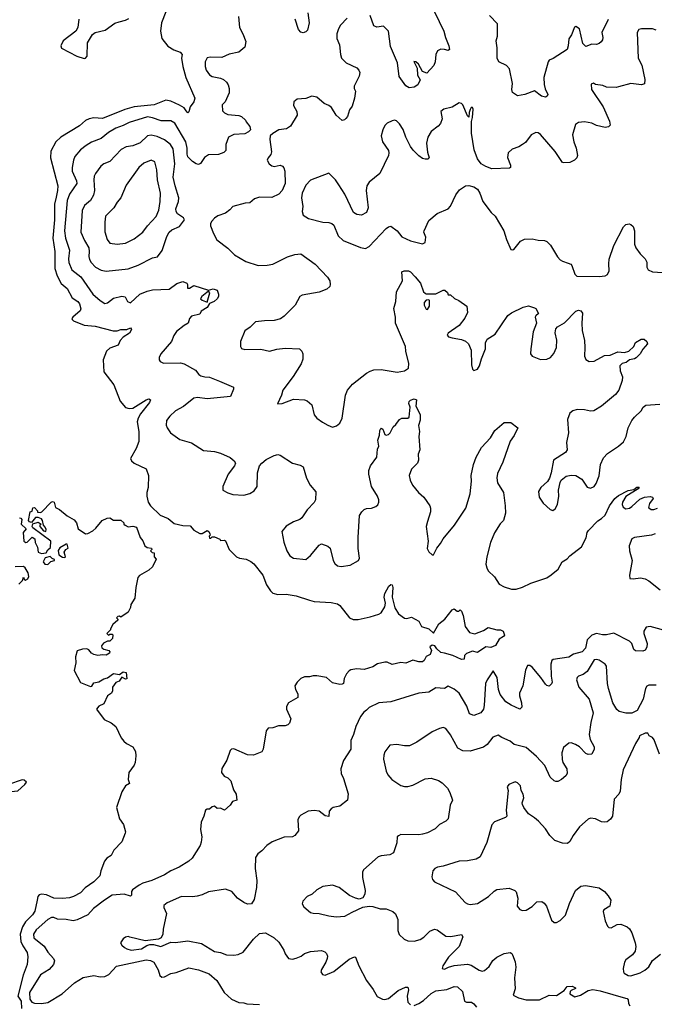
# Model space of a CAD drawing. Extents: x 2133461 to 2293071, y 753526 to 916327.
# Tile 348 of 459: x 2233754 to 2238969, y 820609 to 828700. Entities that reach past the tile are written whole.
import ezdxf

# ---------------------------------------------------------------- set-up
doc = ezdxf.new("R2010")
doc.units = 0

msp = doc.modelspace()

# ---------------------------------------------------------------- linework, layer by layer
at = {"layer": '0CON10XD'}
for points in [[(2234956.2, 828765), (2234920, 828675), (2234912.3, 828605), (2234923.3, 828545), (2234972.5, 828482.5), (2235021.9, 828451.9), (2235073.2, 828433.2), (2235088.8, 828415), (2235084.3, 828385), (2235094.4, 828315), (2235118.9, 828225), (2235194.5, 828054.5), (2235186.1, 828025), (2235155.4, 827985), (2235145, 827942.5), (2235135, 827934.4), (2235121.7, 827951.7), (2235105, 827976.4), (2235068.7, 827998.7), (2234995, 828031.1), (2234955, 828039.6), (2234859.8, 828000.2), (2234696.1, 827983.9), (2234617.3, 827962.7), (2234435, 827888.2), (2234365, 827893.5), (2234325, 827886), (2234295, 827872.1), (2234245, 827827.3), (2234091.8, 827735), (2234052.5, 827695), (2234009.1, 827620.9), (2234008.5, 827565), (2234067.1, 827335), (2234066.1, 827296.1), (2234052.9, 827242.9), (2234040, 827185), (2234041.3, 827055), (2234028.1, 826905), (2234043.1, 826795), (2234044.2, 826655), (2234061.3, 826595), (2234095, 826532.5), (2234145, 826490), (2234184.8, 826414.8), (2234231.1, 826385), (2234246.5, 826365), (2234255.6, 826325), (2234252.7, 826307.3), (2234190, 826255), (2234183.8, 826245), (2234186, 826235), (2234196.2, 826225), (2234285, 826190), (2234375, 826181.1), (2234523.4, 826143.4), (2234555.5, 826144.5), (2234585, 826154), (2234636, 826154), (2234665, 826167.5), (2234672.5, 826155), (2234655.6, 826124.4), (2234605, 826090.8), (2234579.2, 826065), (2234564, 826026), (2234495, 826001.4), (2234466.9, 825975), (2234440, 825905), (2234445.6, 825805.6), (2234528.7, 825698.7), (2234581, 825565), (2234625, 825513.2), (2234655, 825505.9), (2234685, 825507.7), (2234795, 825576.9), (2234815, 825584.5), (2234829.4, 825575), (2234821.8, 825555), (2234747.6, 825462.4), (2234726.6, 825425), (2234719.1, 825395), (2234732.5, 825315), (2234732.1, 825235), (2234712.7, 825177.3), (2234665.8, 825095), (2234674.2, 825074.2), (2234695.9, 825055.9), (2234795, 825010), (2234813.6, 824953.6), (2234809.2, 824855), (2234798, 824815), (2234798, 824785), (2234810.5, 824735), (2234828.9, 824705), (2234909.2, 824629.2), (2234975, 824601.4), (2235025, 824560.9), (2235095, 824542.9), (2235155, 824540), (2235185.8, 824505.8), (2235235, 824477.5), (2235255, 824477.5), (2235295, 824502.5), (2235307.5, 824495), (2235317.5, 824475), (2235320, 824465), (2235310, 824455), (2235315, 824440), (2235325, 824440), (2235335, 824450), (2235355, 824450), (2235400, 824430), (2235405, 824420), (2235435, 824422.5), (2235445, 824416.7), (2235476.7, 824345), (2235535, 824286.7), (2235560, 824275), (2235615, 824267.1), (2235655, 824248.6), (2235677.8, 824227.8), (2235752.5, 824135), (2235781.4, 824055), (2235815.5, 824005.5), (2235835, 823987.5), (2235875, 823975.6), (2235945, 823977.9), (2236026.3, 823966.3), (2236135, 823930.8), (2236175, 823918.8), (2236315, 823912), (2236365, 823900), (2236386, 823885), (2236465.5, 823785.5), (2236495, 823771.4), (2236535, 823770.6), (2236635, 823792.5), (2236705, 823813.8), (2236725, 823826.7), (2236755.8, 823875), (2236760, 823905), (2236750.6, 823955), (2236755, 823983.3), (2236788, 824045), (2236805, 824058.8), (2236815, 824056.7), (2236819.4, 824035), (2236815.7, 823954.3), (2236836.5, 823866.5), (2236867.6, 823817.6), (2236915, 823782.5), (2236935, 823780), (2236975, 823788.8), (2237035, 823756.2), (2237055, 823713.3), (2237115, 823694), (2237155, 823657.5), (2237198.8, 823735), (2237247, 823773), (2237309.3, 823850.7), (2237325, 823857.5), (2237348.3, 823838.3), (2237361.7, 823838.3), (2237375, 823850), (2237385, 823840), (2237398.6, 823805), (2237415, 823712.5), (2237450, 823665), (2237495, 823654), (2237565, 823680), (2237605, 823706), (2237675, 823686.2), (2237705, 823686.7), (2237726.4, 823676.4), (2237737.5, 823642.5), (2237730, 823630), (2237695, 823610), (2237665, 823556.7), (2237625, 823540.6), (2237585, 823546.2), (2237515, 823498.8), (2237475, 823510), (2237425, 823492.5), (2237408.8, 823475), (2237407.5, 823445), (2237385, 823441.2), (2237314.4, 823474.4), (2237245.6, 823495.6), (2237215, 823498.8), (2237181.2, 823531.2), (2237165.5, 823555.5), (2237145, 823560), (2237124.2, 823545), (2237136.9, 823515), (2237127.4, 823482.6), (2237094.1, 823465.9), (2237078.6, 823435), (2237065, 823422.9), (2237035, 823423.3), (2236985, 823437.8), (2236926.6, 823413.4), (2236885, 823418.2), (2236815, 823400.5), (2236775, 823420), (2236755, 823420), (2236695, 823405.6), (2236655, 823382), (2236585, 823361.2), (2236525, 823364.2), (2236475, 823357.5), (2236460.4, 823349.6), (2236440.6, 823325), (2236420, 823285), (2236416, 823245), (2236405, 823239.2), (2236385, 823238), (2236325, 823251.2), (2236275, 823293.8), (2236195, 823309.2), (2236165, 823308.8), (2236135, 823298.8), (2236095, 823300), (2236065, 823285.8), (2236034.2, 823255), (2236016, 823225), (2236020.8, 823195), (2236040, 823160), (2236038.8, 823131.2), (2235964.2, 823085), (2235945.7, 823055), (2235947.5, 823035), (2235982, 822955), (2235970.7, 822919.3), (2235957.5, 822905), (2235935, 822896), (2235882.3, 822897.7), (2235835, 822881.2), (2235795, 822878.8), (2235780, 822855), (2235754, 822705), (2235745, 822682.5), (2235675, 822656.2), (2235625, 822658.8), (2235515, 822708), (2235494.1, 822705.9), (2235483.3, 822695), (2235456, 822615), (2235414.2, 822545.8), (2235413.8, 822515), (2235434.1, 822484.1), (2235465, 822471.2), (2235488.8, 822445), (2235511.2, 822371.2), (2235532.5, 822335), (2235540, 822285), (2235503.6, 822276.4), (2235482.5, 822245), (2235437, 822203), (2235405, 822220), (2235378.3, 822218.3), (2235355, 822236.7), (2235335, 822232.5), (2235315, 822212.5), (2235295, 822212.5), (2235282.5, 822205), (2235268.8, 822155), (2235246.2, 822105), (2235239.2, 822045), (2235250, 821985), (2235245, 821940), (2235236.7, 821915), (2235170.3, 821809.7), (2235143.8, 821785), (2235063.8, 821735), (2234995, 821705.7), (2234945, 821672.2), (2234840, 821625), (2234765, 821605.3), (2234735, 821586.9)], [(2234240, 828705), (2234232.2, 828635), (2234215, 828604.4), (2234111.1, 828525), (2234093.1, 828485), (2234099.2, 828465), (2234225, 828400.6), (2234285, 828381.9), (2234296.5, 828383.5), (2234308.8, 828401.2), (2234310.5, 828509.5), (2234351.7, 828578.3), (2234375, 828593.8), (2234455.9, 828614.1), (2234535, 828670.9), (2234571.7, 828681.7), (2234625, 828695.5), (2234650.5, 828709.5)], [(2235551.2, 828725), (2235559.4, 828635), (2235589.2, 828585), (2235611.7, 828521.7), (2235605.7, 828475), (2235555, 828432.5), (2235475, 828417.8), (2235415, 828388.5), (2235318.3, 828391.7), (2235295, 828385.6), (2235278.9, 828355), (2235279.1, 828315), (2235287.5, 828285), (2235315, 828245.8), (2235335, 828233.1), (2235405, 828218.9), (2235428.3, 828208.3), (2235455, 828187.5), (2235468.6, 828165), (2235475.7, 828135), (2235475, 828100), (2235444.1, 828025.9), (2235418.3, 828001.7), (2235421.7, 827951.7), (2235437.5, 827935), (2235465, 827921.2), (2235555, 827913.3), (2235577.5, 827905), (2235610, 827875), (2235615, 827860), (2235645, 827822.5), (2235650, 827795), (2235635, 827778), (2235605, 827762.9), (2235515, 827756.9), (2235471.2, 827735), (2235447.5, 827675), (2235446.9, 827625), (2235432.6, 827607.4), (2235388.5, 827591.5), (2235305, 827588.6), (2235273, 827567), (2235241.2, 827518.8), (2235225, 827511.1), (2235205, 827515.6), (2235174, 827535), (2235135, 827573.3), (2235129.6, 827595), (2235131.3, 827645), (2235120.7, 827695), (2235028.7, 827848.7), (2234995, 827867.9), (2234917.9, 827867.9), (2234845, 827893.6), (2234805, 827900.8), (2234655, 827855.3), (2234605, 827829.3), (2234545, 827808.2), (2234485, 827773.8), (2234425, 827724.4), (2234345.5, 827694.5), (2234300.8, 827665), (2234255, 827630), (2234208.6, 827575), (2234195.4, 827544.6), (2234185.4, 827484.6), (2234184.6, 827455), (2234222.3, 827375), (2234222.9, 827355), (2234163.2, 827265), (2234145.3, 827215), (2234121.6, 826965), (2234131.6, 826905), (2234164.1, 826805), (2234155.4, 826735.4), (2234158.5, 826705), (2234183.5, 826643.5), (2234258, 826588), (2234355, 826443.8), (2234415, 826393.2), (2234455, 826369.1), (2234475, 826374.5), (2234525, 826412.5), (2234595, 826427.5), (2234622, 826422), (2234640.8, 826385), (2234665, 826374.2), (2234742.5, 826445), (2234801.9, 826468.1), (2234845, 826480.9), (2234982.5, 826485), (2235045, 826531.4), (2235095, 826548.8), (2235126.7, 826535), (2235133.3, 826525), (2235133.6, 826493.6), (2235150, 826495), (2235185, 826516.7), (2235305, 826477.5), (2235345, 826488.8), (2235376.4, 826476.4), (2235387.5, 826445), (2235387.5, 826425), (2235377.5, 826405), (2235352.5, 826385), (2235313.3, 826366.7), (2235295.5, 826334.5), (2235246.7, 826305), (2235235, 826278.8), (2235165, 826264.4), (2235148.9, 826245), (2235140, 826205), (2235105, 826188), (2235042.5, 826137.5), (2235021.9, 826105), (2235002, 826055), (2234913.8, 825955), (2234900, 825925), (2234900, 825905), (2234910, 825890), (2234935, 825876.7), (2235075, 825881.2), (2235105, 825873.3), (2235199.1, 825819.1), (2235226, 825785), (2235243.3, 825773.3), (2235275, 825764.5), (2235315, 825762.9), (2235395, 825730), (2235510, 825680), (2235511.2, 825665), (2235485.8, 825604.2), (2235295, 825585.4), (2235214.5, 825595.5), (2235185, 825590), (2235099.7, 825520.3), (2235035, 825486.9), (2234987, 825443), (2234961.4, 825405), (2234957.5, 825367.5), (2234966, 825345), (2234994, 825305), (2235070.7, 825250.7), (2235165, 825221.4), (2235265, 825159.2), (2235355, 825152.5), (2235405, 825138.8), (2235485, 825101.2), (2235516.7, 825075), (2235526.7, 825055), (2235520, 825035), (2235467.5, 824965), (2235424, 824865), (2235423.9, 824833.9), (2235465, 824812), (2235505, 824798.1), (2235595, 824793.3), (2235645, 824807.1), (2235682, 824828), (2235705.6, 824865), (2235707.8, 824975), (2235725, 825033.3), (2235743, 825057), (2235780, 825085), (2235845, 825118.8), (2235875, 825125.8), (2235895, 825120.8), (2235995.5, 825055.5), (2236059.2, 825039.2), (2236084.4, 825025), (2236111.7, 824931.7), (2236141.4, 824875), (2236188.8, 824818.8), (2236185.5, 824755), (2236175, 824733.1), (2236116.6, 824673.4), (2236073.6, 824606.4), (2236056.3, 824593.7), (2236005.4, 824574.6), (2235945, 824536.9), (2235907.5, 824495), (2235925, 824407.5), (2235949.2, 824335), (2235974.1, 824294.1), (2236005, 824276), (2236105, 824263.8), (2236145, 824296), (2236215, 824381.2), (2236235, 824393.3), (2236285, 824373.3), (2236305.8, 824355.8), (2236331.4, 824255), (2236345, 824230), (2236365, 824212.5), (2236395, 824205.8), (2236471.2, 824218.8), (2236537.5, 824255), (2236545.8, 824275), (2236535.6, 824355), (2236535.6, 824445), (2236546.7, 824625), (2236564.6, 824655.4), (2236585, 824675.8), (2236605, 824684.2), (2236645, 824685.8), (2236679.7, 824700.3), (2236696.9, 824713.1), (2236704.3, 824735.7), (2236705.6, 824755), (2236695.6, 824785), (2236644.5, 824865), (2236621.9, 824965), (2236624.4, 824995.6), (2236638, 825035), (2236688, 825105), (2236695, 825170), (2236706.7, 825195), (2236698, 825245), (2236710, 825285), (2236712.5, 825325), (2236720.7, 825339.3), (2236725, 825342.5), (2236737.5, 825335), (2236755, 825292.5), (2236767, 825287), (2236785, 825290), (2236798.8, 825305), (2236824.2, 825355), (2236845, 825372.9), (2236875, 825415.7), (2236895, 825426.7), (2236944.1, 825425.9), (2236953.8, 825435), (2236964, 825515), (2236952, 825545), (2236955, 825562.5), (2236965, 825573.3), (2236995, 825583.3), (2237016.1, 825576.1), (2237010, 825525), (2237044, 825455), (2237045, 825410), (2237031.4, 825365), (2237039.5, 825315), (2237033.1, 825275), (2237042, 825165), (2237029.3, 825130.7), (2237030.5, 825079.5), (2237024, 825055), (2236974.6, 825005.4), (2236953.5, 824955), (2236961.9, 824915), (2236980.8, 824875), (2237030, 824815), (2237075.8, 824775), (2237124.4, 824705), (2237131.1, 824685), (2237129.1, 824655), (2237104.7, 824575.3), (2237094.6, 824535), (2237111.9, 824415), (2237103.9, 824353.9), (2237116.1, 824326.1), (2237145, 824302.5), (2237155, 824302.5), (2237182.4, 824357.6), (2237212.5, 824395), (2237234.3, 824435), (2237326.2, 824545), (2237421.5, 824685), (2237456.7, 824805), (2237467.3, 824907.3), (2237464.2, 824955), (2237482.9, 825045), (2237504.2, 825105), (2237548.8, 825185), (2237622.5, 825265), (2237657.5, 825325), (2237735, 825390), (2237789.2, 825389.2), (2237847.5, 825345), (2237818.3, 825281.7), (2237784.3, 825235.7), (2237724.2, 825065), (2237680.3, 824969.7), (2237674.3, 824935), (2237680.6, 824895), (2237729.5, 824815), (2237744.5, 824705), (2237746.4, 824645), (2237729.4, 824585), (2237702, 824558), (2237656.5, 824483.5), (2237623.6, 824405), (2237591.5, 824285), (2237584.4, 824225), (2237592.2, 824195), (2237605, 824170), (2237655, 824120.8), (2237695, 824062.5), (2237735, 824038.8), (2237795, 824020), (2237835, 824021.2), (2237885, 824036.7), (2237955, 824070.8), (2238085, 824113.8), (2238120.7, 824139.3)], [(2236445, 828712.1), (2236389.6, 828655), (2236372.7, 828625), (2236361.1, 828585), (2236360.6, 828545), (2236382.9, 828492.9), (2236389.7, 828415), (2236398, 828385), (2236435.7, 828345.7), (2236523.5, 828303.5), (2236541.1, 828285), (2236550, 828265), (2236543.5, 828235), (2236501.4, 828155), (2236502, 828135), (2236513.6, 828113.6), (2236506.7, 828055), (2236485, 827990), (2236465, 827960), (2236446.7, 827905), (2236435, 827887.5), (2236423.6, 827876.4), (2236405, 827872.5), (2236355.9, 827915.9), (2236317.6, 827977.6), (2236295, 827994.3), (2236255, 828010), (2236195, 828064.2), (2236155, 828072.5), (2236105, 828052.9), (2236035, 828047.5), (2236006, 828025), (2236004.2, 827995), (2236031.4, 827945), (2236035.7, 827915), (2235980.6, 827825), (2235947, 827803), (2235885, 827793.8), (2235833.6, 827765), (2235813.1, 827745), (2235810.3, 827715), (2235824.6, 827615), (2235817.8, 827592.2), (2235795.7, 827565), (2235788.6, 827545), (2235804.2, 827515), (2235825, 827498), (2235845, 827493.8), (2235895, 827504), (2235915, 827496.2), (2235923.9, 827483.9), (2235932, 827455), (2235936.9, 827355), (2235912, 827295), (2235883.3, 827265), (2235825, 827238), (2235725, 827242), (2235683.4, 827226.6), (2235645, 827194), (2235608.3, 827191.7), (2235505, 827164.2), (2235482, 827138), (2235445, 827111.4), (2235382.6, 827087.4), (2235355, 827070), (2235333.3, 827045), (2235323.3, 827025), (2235323.3, 827005), (2235347, 826943), (2235375, 826890), (2235465, 826823.8), (2235518.1, 826768.1), (2235612.4, 826712.4), (2235715, 826680.5), (2235788.3, 826681.7), (2235835, 826692), (2235955, 826750), (2236015, 826770.8), (2236065.8, 826775.8), (2236181.2, 826691.2), (2236283.9, 826583.9), (2236303.3, 826555), (2236306.7, 826525), (2236301.7, 826508.3), (2236277.5, 826485), (2236215, 826461.4), (2236075, 826436), (2236057.5, 826425), (2236017, 826353), (2235928.8, 826265), (2235897.6, 826242.4), (2235845, 826227.1), (2235765.6, 826225.6), (2235693.2, 826216.8), (2235647.4, 826172.6), (2235605, 826144), (2235568.8, 826055), (2235570, 826015), (2235578.3, 825998.3), (2235605, 825990), (2235735, 825992), (2235805.9, 825975.9), (2235868.3, 825991.7), (2235935, 826000), (2236054, 825994), (2236073.8, 825975), (2236081.4, 825955), (2236080.3, 825909.7), (2236067.4, 825872.6), (2236002.6, 825767.4), (2235916.7, 825655), (2235906.7, 825615), (2235872.5, 825542.5), (2235910, 825545), (2236005, 825582.9), (2236095, 825575.8), (2236116.8, 825566.8), (2236154.1, 825534.1), (2236175, 825452.5), (2236195, 825426.7), (2236242.7, 825392.7), (2236285, 825366.7), (2236325, 825352.5), (2236358.3, 825361.7), (2236383.8, 825385)], [(2236120.8, 828755), (2236134, 828675), (2236119.2, 828615), (2236105, 828600), (2236085, 828592), (2236065, 828598.8), (2236045, 828620), (2236016.7, 828705)], [(2237163.9, 828763.9), (2237239.2, 828605), (2237251.9, 828555), (2237281.9, 828485), (2237285.8, 828454.2), (2237275, 828446.7), (2237246.2, 828456.2), (2237215, 828457.3), (2237186.5, 828443.5), (2237172.5, 828415), (2237168.6, 828355), (2237157.7, 828322.3), (2237098.8, 828261.2), (2237063.8, 828275), (2237032.5, 828335), (2237010, 828355), (2236992.5, 828357.5), (2237021.7, 828301.7), (2237022.2, 828245), (2237044.2, 828205), (2237025, 828166), (2236995, 828144.3), (2236955, 828141.2), (2236927, 828157), (2236872, 828232), (2236859.5, 828345), (2236800.2, 828480.2), (2236784.5, 828605), (2236745, 828645.6), (2236689.1, 828639.1), (2236665, 828650), (2236634.7, 828734.7)], [(2238589.2, 828700.8), (2238537.5, 828595), (2238545.6, 828555), (2238542.5, 828535), (2238532.7, 828517.3), (2238515, 828503.8), (2238495, 828496.2), (2238455, 828500), (2238405, 828480), (2238382.5, 828505), (2238354, 828624), (2238325, 828643.3), (2238312.3, 828637.7), (2238289.2, 828575), (2238266.8, 828543.2), (2238261.4, 828485), (2238252, 828455), (2238139.2, 828380.8), (2238103.8, 828366.2), (2238095.8, 828355), (2238062.2, 828225), (2238062.9, 828167.1), (2238072.7, 828132.7), (2238094.6, 828085), (2238088.8, 828071.2), (2238075, 828063.8), (2238042.6, 828072.6), (2237985, 828115.5), (2237905, 828086), (2237845, 828073.8), (2237802.7, 828102.7), (2237798, 828125), (2237804.2, 828175), (2237777.8, 828295), (2237753.8, 828323.8), (2237692.5, 828355), (2237676.5, 828385), (2237677.6, 828467.6), (2237670, 828525), (2237679.2, 828565), (2237679.2, 828665), (2237615, 828734.2)], [(2238984.3, 828615), (2238955, 828623.9), (2238864.5, 828625.5), (2238841.8, 828618.2), (2238827.1, 828595), (2238836.9, 828385), (2238867.5, 828325), (2238891.4, 828208.6), (2238887, 828173), (2238865, 828164.2), (2238775, 828174.4), (2238675, 828147.1), (2238655, 828142.5), (2238575, 828146), (2238545, 828160), (2238485, 828167.5), (2238468.3, 828178.3), (2238449.3, 828170.7), (2238453.3, 828125), (2238547.5, 827985), (2238600.8, 827865), (2238606.4, 827833.6), (2238591.7, 827818.3), (2238565, 827814), (2238495, 827830), (2238455, 827849.4), (2238395, 827861.9), (2238345, 827854.4), (2238320.2, 827839.8), (2238295.6, 827755), (2238307.5, 827695), (2238328, 827645), (2238336.7, 827585), (2238332.5, 827565), (2238313.6, 827546.4), (2238275, 827526.7), (2238225, 827522.5), (2238215, 827527.5), (2238155.6, 827615.6), (2238035, 827756.2), (2238015, 827771.2), (2237995, 827773.8), (2237957, 827753), (2237909.7, 827690.3), (2237886.2, 827675), (2237855, 827654.3), (2237800, 827635), (2237768.8, 827605), (2237761.7, 827568.3), (2237787.5, 827505), (2237786.2, 827485), (2237780, 827480), (2237635, 827475.6), (2237583.4, 827493.4), (2237545.6, 827515.6), (2237516.4, 827556.4), (2237489.5, 827629.5), (2237467.4, 827767.4), (2237466, 827864), (2237475.8, 827895), (2237481.2, 827965), (2237475, 827977.5), (2237465, 827977.5), (2237455, 827962.5), (2237446.4, 827936.4), (2237445, 827900), (2237435, 827910), (2237395, 827999.2), (2237385, 828010.8), (2237365, 828017.5), (2237309.1, 827980.9), (2237240, 827965), (2237216.2, 827945), (2237226, 827885), (2237212.7, 827847.3), (2237193.8, 827825), (2237135, 827780.8), (2237108.1, 827735), (2237097.5, 827685), (2237105, 827610), (2237120, 827565), (2237107, 827553), (2237085, 827552.5), (2237065, 827560), (2237035, 827581.2), (2236987.6, 827627.6), (2236965, 827658.8), (2236927.1, 827735), (2236906.3, 827796.3), (2236876, 827845), (2236849.5, 827869.5), (2236835, 827873.8), (2236815, 827870), (2236775, 827850), (2236755, 827831.2), (2236737.1, 827795), (2236725.7, 827745), (2236735, 827696.7), (2236783.8, 827625), (2236788, 827605), (2236784, 827585), (2236714.2, 827435), (2236625.8, 827365), (2236605.6, 827335), (2236600.6, 827295), (2236618, 827155), (2236603.9, 827116.1), (2236564.1, 827094.1), (2236525, 827098.8), (2236496.7, 827115), (2236426.9, 827265), (2236376.4, 827343.6), (2236350.6, 827385), (2236295, 827438.6), (2236145, 827381.5), (2236105, 827340), (2236074.2, 827275), (2236069.5, 827235), (2236080, 827165), (2236075.6, 827125), (2236084.2, 827094.2), (2236126.7, 827065), (2236245, 827037.5), (2236295, 827034.3), (2236320, 827025), (2236335, 827012.5), (2236370, 826925), (2236412.5, 826885), (2236555, 826826.7), (2236595, 826820), (2236625, 826836.7), (2236765, 826983.8), (2236785, 826998.8), (2236805, 827003.3), (2236855.5, 826965.5), (2236895.7, 826915.7), (2236965, 826882.9), (2237065, 826858.8), (2237085, 826870), (2237091.7, 826911.7), (2237075.8, 826955), (2237077.5, 826965), (2237115, 827048.8), (2237185, 827106.2), (2237275, 827146.7), (2237295, 827167.5), (2237338.8, 827261.2), (2237368.3, 827301.7), (2237416.4, 827333.6), (2237445, 827336.7), (2237485, 827327.5), (2237515, 827307.5), (2237535.8, 827275), (2237558.6, 827205), (2237628, 827115), (2237662.5, 827085), (2237733.8, 826965), (2237754.2, 826894.2), (2237790.7, 826810.7), (2237805, 826807.5), (2237815, 826812.5), (2237870.3, 826879.7), (2237903.2, 826896.8), (2237965, 826898.9), (2238015, 826887.8), (2238065.5, 826885.5), (2238085, 826877.5), (2238115, 826846), (2238172.6, 826752.6), (2238195, 826727.1), (2238215, 826714.4), (2238260.3, 826700.3), (2238281.9, 826691.9), (2238290.9, 826680.9), (2238315, 826607.5), (2238332, 826592), (2238515, 826590.6), (2238564.3, 826595.7), (2238583.3, 826605), (2238598, 826635), (2238594.2, 826695), (2238598.3, 826731.7), (2238636, 826845), (2238715, 826997.5), (2238735, 827017.5), (2238761.7, 827021.7), (2238777, 827017), (2238795, 827000), (2238807.5, 826965), (2238806.4, 826856.4), (2238816.1, 826826.1), (2238853.3, 826775), (2238892.5, 826735), (2238906.4, 826706.4), (2238906.7, 826665), (2238917.5, 826645), (2238955, 826628.8), (2239035, 826621.2)], [(2234465, 826634.4), (2234645, 826651.4), (2234728.2, 826681.8), (2234845, 826742.9), (2234887.9, 826752.1), (2234925, 826802.5), (2234962.8, 826917.2), (2234982.1, 826955), (2235005, 826972.7), (2235068.7, 827001.3), (2235110, 827055), (2235101.7, 827071.7), (2235050, 827105), (2235039.4, 827125), (2235038.1, 827145), (2235059.6, 827205), (2235062.5, 827235), (2235030.7, 827335), (2235016.8, 827405), (2235030.3, 827515), (2235015, 827640), (2234992.5, 827675), (2234945, 827711.8), (2234885, 827739.2), (2234835, 827751.1), (2234805, 827744.4), (2234745, 827689.1), (2234685, 827664.5), (2234630, 827655), (2234587.4, 827632.6), (2234496, 827535), (2234445, 827514.3), (2234420, 827495), (2234376.7, 827435), (2234367.2, 827412.8), (2234362.7, 827385), (2234369.7, 827295), (2234361.5, 827258.5), (2234337.3, 827215), (2234287.8, 827172.2), (2234268.8, 827131.2), (2234256.8, 826955), (2234286.3, 826886.3), (2234321.3, 826825), (2234326.6, 826795), (2234321.8, 826755), (2234328, 826728), (2234340.5, 826705), (2234376.2, 826666.2), (2234425, 826640.6), (2234465, 826634.4)], [(2234555.6, 826855.6), (2234625, 826863.6), (2234695, 826899.4), (2234765.4, 826954.6), (2234803.8, 827006.2), (2234875, 827084), (2234898.9, 827135), (2234910, 827205), (2234910.8, 827275), (2234886.8, 827383.2), (2234881.4, 827465), (2234865, 827533.3), (2234835, 827545.7), (2234775, 827520.6), (2234732.9, 827485), (2234630.4, 827339.6), (2234584.4, 827235), (2234555, 827200.8), (2234527.1, 827155), (2234460.6, 827085), (2234453.3, 827035), (2234454.2, 826955.8), (2234471.9, 826895), (2234495, 826862.5), (2234555.6, 826855.6)], [(2236383.8, 825385), (2236402.9, 825425), (2236430.8, 825615), (2236447.5, 825655), (2236490, 825705), (2236605, 825794.3), (2236635, 825812.5), (2236665, 825821.4), (2236725, 825824.2), (2236855, 825804.2), (2236915, 825813.1), (2236948, 825835), (2236952.9, 825875), (2236926.9, 825975), (2236924.3, 826014.3), (2236843.3, 826205), (2236843.6, 826256.4), (2236827.3, 826327.3), (2236844.3, 826385), (2236851.4, 826465), (2236900.6, 826555), (2236895, 826627.5), (2236913.9, 826636.1), (2236950, 826635), (2236965, 826627.5), (2237005, 826586.2), (2237048.8, 826535), (2237073.3, 826465), (2237085, 826452.5), (2237095, 826447.5), (2237175, 826447.5), (2237233, 826477), (2237247, 826477), (2237268.3, 826458.3), (2237275, 826440), (2237295, 826440), (2237327.5, 826407.5), (2237362.3, 826392.3), (2237428, 826345), (2237434, 826295), (2237413.2, 826246.8), (2237365, 826188), (2237273.8, 826125), (2237266.4, 826106.4), (2237277.5, 826095), (2237307.5, 826085), (2237385, 826071.8), (2237417.4, 826057.4), (2237442.9, 826035), (2237462.9, 825985), (2237467.1, 825865), (2237475, 825827.5), (2237485, 825816.7), (2237515, 825827.5), (2237533.8, 825855), (2237547.8, 825912.2), (2237581.1, 825995), (2237581.1, 826045), (2237595, 826074), (2237662.5, 826115), (2237765, 826270), (2237795, 826291.4), (2237891.1, 826338.9), (2237935, 826348.8), (2237985, 826333.3), (2237996.1, 826326.1), (2238017.5, 826285), (2237994.2, 826265.8), (2237990, 826255), (2238000, 826205), (2237973.8, 826135), (2237954.3, 825995), (2237952.5, 825955), (2237964.3, 825934.3), (2238035, 825907.1), (2238085, 825910), (2238115.8, 825925), (2238143.1, 825956.9), (2238164.4, 826005), (2238167, 826067), (2238153.6, 826126.4), (2238159.3, 826160.7), (2238174.3, 826175.7), (2238232.3, 826207.7), (2238324, 826305), (2238345, 826313.8), (2238365, 826306.7), (2238377.7, 826287.7), (2238372.2, 826205), (2238375.7, 826145), (2238394.3, 826065), (2238399.2, 826005), (2238396.1, 825936.1), (2238406.4, 825906.4), (2238435, 825890), (2238475, 825894), (2238558.8, 825941.2), (2238605, 825944.4), (2238668.7, 825971.3), (2238725, 825964.4), (2238760, 825975), (2238801.2, 826015), (2238815, 826046.2), (2238860, 826075), (2238885.6, 826075.6), (2238908, 826055), (2238913.3, 826035), (2238875, 825993.3), (2238852.5, 825955), (2238818.8, 825921.2), (2238805, 825912.9), (2238765, 825905.7), (2238737.3, 825882.7), (2238705, 825874.2), (2238686, 825855), (2238688, 825815), (2238708, 825765), (2238705.7, 825735), (2238677.5, 825655), (2238649.3, 825620.7), (2238535, 825524), (2238473, 825487), (2238445, 825483.1), (2238395, 825494.4), (2238335, 825496.9), (2238300, 825485), (2238275, 825466.7), (2238255.9, 825414.1), (2238264.3, 825305.7), (2238247.5, 825225), (2238253.9, 825166.1), (2238237.9, 825142.1), (2238139.5, 825080.5), (2238121.2, 824975), (2238107.7, 824932.3), (2238092.5, 824905), (2238037.5, 824855), (2238017, 824823), (2238023.3, 824775), (2238055, 824727.5), (2238113.9, 824673.9), (2238135, 824667.5), (2238155, 824680), (2238174.2, 824715), (2238183.1, 824785), (2238181.4, 824835), (2238194.2, 824895.8), (2238204.3, 824915.7), (2238245, 824948), (2238285, 824957.5), (2238325, 824954), (2238374.4, 824924.4), (2238417.9, 824857.9), (2238445, 824850), (2238475, 824863.3), (2238491.7, 824888.3), (2238515, 824952.5), (2238527.5, 825045), (2238550.3, 825099.7), (2238583.3, 825135), (2238675.8, 825194.2), (2238715, 825230), (2238738.6, 825275), (2238755, 825346.7), (2238785, 825406.2), (2238805, 825434), (2238860, 825485), (2238876.7, 825515), (2238898.8, 825531.2), (2239015, 825540.5)], [(2235295, 826380), (2235317.5, 826455), (2235305, 826470), (2235251.2, 826425), (2235241.2, 826405), (2235254.1, 826394.1), (2235295, 826380)], [(2237105, 826317.5), (2237122.5, 826345), (2237121.7, 826391.7), (2237115, 826397.5), (2237093.9, 826396.1), (2237077.5, 826375), (2237077.5, 826355), (2237095, 826322.5), (2237105, 826317.5)], [(2238120.7, 824139.3), (2238178, 824185), (2238210.8, 824245), (2238251.8, 824268.2), (2238275, 824294.2), (2238371.5, 824368.5), (2238408.7, 824441.3), (2238418, 824485), (2238428.3, 824501.7), (2238505, 824581.2), (2238535, 824600), (2238565, 824629.4), (2238601.5, 824705), (2238643.6, 824765), (2238675, 824790.9), (2238755, 824831.8), (2238799.7, 824840.3), (2238825, 824858.1), (2238845, 824857.5), (2238835, 824844), (2238735, 824782.5), (2238708.6, 824735), (2238705.7, 824715), (2238712.5, 824695), (2238735, 824681.4), (2238765, 824686.9), (2238785, 824699.2), (2238848.9, 824761.1), (2238887.5, 824775), (2238935, 824781.4), (2238953.3, 824775), (2238958.8, 824765), (2238928.8, 824725), (2238922.5, 824692.5), (2238944.2, 824674.2), (2238964.1, 824674.1), (2238995, 824686.2)], [(2233753.6, 824606.4), (2233765, 824602.5), (2233773, 824593), (2233767.5, 824555), (2233807.5, 824515), (2233783.3, 824486.7), (2233787.5, 824415), (2233805, 824403.3), (2233815, 824406.7), (2233858.3, 824448.3), (2233880, 824435), (2233882.5, 824405), (2233900, 824365), (2233906.7, 824325), (2233935, 824312), (2233971.2, 824318.8), (2233985, 824342.5), (2234007, 824363), (2234010, 824415), (2233863.6, 824523.6), (2233857.5, 824535), (2233861.7, 824558.3), (2233905, 824570), (2233930, 824555), (2233920, 824545), (2233920, 824535), (2233950.7, 824500.7), (2233970, 824495), (2233971.7, 824511.7), (2233965, 824530), (2233950, 824545), (2233942.5, 824585), (2233935, 824597.5), (2233905, 824610), (2233885, 824610), (2233851.7, 824568.3), (2233835, 824572.5), (2233827.5, 824585), (2233840, 824655), (2233858.3, 824661.7), (2233861.7, 824688.3), (2233875, 824690), (2233900, 824665), (2233901.7, 824651.7), (2233925, 824650), (2233937.5, 824655), (2234012.5, 824735), (2234025, 824740), (2234037.5, 824735), (2234050, 824690), (2234082.5, 824675), (2234145, 824623.3), (2234201.2, 824591.2), (2234222, 824565), (2234236.2, 824515), (2234295, 824476.2), (2234315, 824478.8), (2234355, 824500.8), (2234378.9, 824521.1), (2234431.2, 824585), (2234472.5, 824605), (2234496, 824606), (2234525, 824587.5), (2234585, 824587.5), (2234610, 824565), (2234610, 824555), (2234620, 824545), (2234645, 824532.5), (2234685, 824537.5), (2234715, 824530), (2234743.8, 824443.8), (2234765, 824417.5), (2234782.5, 824375), (2234803, 824363), (2234838.3, 824358.3), (2234840, 824345), (2234830, 824335), (2234841.7, 824321.7), (2234858.3, 824318.3), (2234860, 824285), (2234876, 824266), (2234845.8, 824205), (2234815, 824175.8), (2234738.7, 824131.3), (2234725.8, 824115), (2234709.4, 824035), (2234700.8, 823945), (2234666.7, 823893.3), (2234665, 823870), (2234645, 823830), (2234585, 823790), (2234575, 823797.5), (2234560, 823795), (2234550, 823785), (2234560, 823775), (2234560, 823765), (2234520.7, 823729.3), (2234500, 823695), (2234500, 823685), (2234470, 823655), (2234485, 823642.5), (2234495, 823650), (2234515, 823650), (2234520, 823645), (2234516.7, 823615), (2234495, 823593.3), (2234475, 823593.3), (2234442.3, 823577.7), (2234427.5, 823555), (2234428.3, 823538.3), (2234446.1, 823526.1), (2234487.5, 823515), (2234496.2, 823505), (2234493.3, 823495), (2234465, 823476.7), (2234435, 823481.2), (2234396.4, 823476.4), (2234365, 823483.8), (2234345, 823493.3), (2234321.7, 823521.7), (2234305, 823530), (2234271.7, 823528.3), (2234226.7, 823513.3), (2234212, 823465), (2234216, 823415), (2234202.7, 823352.7), (2234254.3, 823254.3), (2234335, 823220), (2234346.4, 823223.6), (2234365, 823250), (2234405, 823258.8), (2234445, 823283.3), (2234475, 823292.5), (2234525, 823326.2), (2234575, 823320), (2234605, 823342), (2234628, 823335), (2234635, 823283.3), (2234625, 823280), (2234592.5, 823297.5), (2234572.5, 823265), (2234545, 823253.8), (2234517.5, 823215), (2234518, 823185), (2234510, 823165), (2234476.8, 823143.2), (2234445, 823078.8), (2234405, 823058.8), (2234386.2, 823035), (2234448.3, 822948.3), (2234505, 822921.2), (2234545, 822891.2), (2234589.4, 822799.4), (2234610.3, 822770.3), (2234631.9, 822751.9), (2234685, 822724.2), (2234705.6, 822685), (2234709.3, 822649.3), (2234703.6, 822595), (2234695.4, 822575), (2234650.9, 822515), (2234646.7, 822456.7), (2234655.8, 822424.2), (2234625, 822404), (2234593.3, 822355), (2234548.6, 822225), (2234573.4, 822133.4), (2234607.1, 822085), (2234623, 822027), (2234621.2, 822015), (2234593.3, 821945), (2234526.7, 821875), (2234507.1, 821832.9), (2234471.2, 821808.8), (2234452.5, 821785), (2234421.2, 821705), (2234413.3, 821665), (2234362.9, 821615), (2234293.1, 821566.9), (2234255, 821524.3), (2234196.2, 821495), (2234165, 821484.6), (2234105, 821479.4), (2234035, 821481.5), (2233975, 821509.5), (2233935, 821514.4), (2233915, 821507.1), (2233904.6, 821495.4), (2233898.6, 821465), (2233878.5, 821375), (2233858.8, 821345), (2233802.9, 821287.1), (2233778.4, 821245), (2233757.6, 821185), (2233763.5, 821125), (2233779.1, 821089.1), (2233815.5, 821035), (2233821.7, 820998.3), (2233815.4, 820935), (2233782.8, 820847.2), (2233739.2, 820675), (2233766.5, 820635), (2233769.5, 820575)], [(2238975, 824474.5), (2238945, 824464.4), (2238805, 824445.6), (2238785.5, 824434.5), (2238761.8, 824375), (2238765.6, 824335), (2238787.5, 824255), (2238766.4, 824136.4), (2238767.5, 824107.5), (2238793.9, 824103.9), (2238855, 824114.3), (2238895, 824105.6), (2238925, 824088.6), (2239018, 824015)], [(2234125, 824280), (2234130, 824285), (2234120, 824325), (2234133.3, 824346.7), (2234151.7, 824358.3), (2234145, 824390), (2234135, 824390), (2234085, 824360), (2234070.7, 824339.3), (2234075, 824302.5), (2234105, 824282.5), (2234125, 824280)], [(2233985, 824222.5), (2234011.7, 824248.3), (2234040, 824255), (2234040, 824265), (2234021.7, 824271.7), (2234005, 824290), (2233965, 824277.5), (2233947.5, 824245), (2233960, 824225), (2233985, 824222.5)], [(2233748.3, 824061.7), (2233778.3, 824091.7), (2233785, 824120), (2233791.7, 824101.7), (2233803, 824093), (2233822.5, 824105), (2233830, 824125), (2233823.3, 824155), (2233800, 824195), (2233785, 824206.7), (2233716.1, 824203.9)], [(2239105, 823665.7), (2238935, 823714.3), (2238902.7, 823707.3), (2238882.9, 823675), (2238882.2, 823655), (2238908.9, 823575), (2238906.8, 823543.2), (2238895, 823520), (2238875, 823510.8), (2238813.9, 823513.9), (2238802, 823525), (2238784.4, 823575), (2238763.8, 823593.8), (2238635, 823658.8), (2238575, 823644.6), (2238543.9, 823643.9), (2238495, 823654.7), (2238455, 823642.8), (2238416.9, 823605), (2238402.4, 823535), (2238376.2, 823505), (2238305, 823487.3), (2238267.9, 823462.1), (2238137.4, 823442.6), (2238125.8, 823435), (2238119.6, 823405), (2238120.8, 823305), (2238129.4, 823255), (2238125, 823241.2), (2238105, 823223.3), (2238085, 823228.8), (2238075, 823238.8), (2238036.9, 823295), (2237965, 823379.2), (2237945, 823393.8), (2237926.4, 823393.6), (2237910.8, 823355), (2237887.8, 823225), (2237861.9, 823165), (2237861.1, 823145), (2237878.6, 823085), (2237879.5, 823050.5), (2237865, 823034), (2237793.6, 823066.4), (2237750, 823095), (2237701.9, 823155), (2237690, 823195), (2237678.6, 823295), (2237645, 823350), (2237594.4, 823275.6), (2237582.5, 823245), (2237571.9, 823065), (2237564.3, 823035), (2237544, 823005), (2237485, 822982.5), (2237451.2, 822995), (2237429.5, 823059.5), (2237365, 823164.4), (2237325, 823199.4), (2237275, 823223.1), (2237245, 823204.4), (2237175, 823208.6), (2237115, 823174.3), (2237035, 823166), (2236805, 823094.4), (2236704.6, 823085.4), (2236625, 823047.1), (2236605, 823026), (2236581.8, 823008.2), (2236555.6, 822974.4), (2236517.4, 822892.6), (2236497.1, 822825), (2236475, 822777.5), (2236474.3, 822705), (2236415, 822611.2), (2236392.5, 822545), (2236395.9, 822505.9), (2236414.4, 822464.4), (2236453, 822337), (2236447.5, 822285), (2236383.6, 822236.4), (2236330, 822225), (2236312.5, 822215), (2236296.7, 822195), (2236295, 822152.5), (2236265, 822156.7), (2236215.7, 822195.7), (2236175, 822201.4), (2236125, 822195.8), (2236065, 822163.8), (2236049.5, 822150.5), (2236040, 822125), (2236045.7, 822034.3), (2236015, 821996.7), (2235995, 821986.2), (2235928.8, 821981.2), (2235830, 821945), (2235785.8, 821914.2), (2235745, 821870), (2235710, 821845), (2235693.3, 821815), (2235688.6, 821725), (2235703.8, 821625), (2235700, 821570), (2235680.5, 821469.5), (2235660, 821435), (2235625, 821432.9), (2235596.7, 821445), (2235545, 821480), (2235496.2, 821535), (2235445, 821555.8), (2235305, 821532), (2235255, 821507.5), (2235212.9, 821497.1), (2235175, 821492.5), (2235084.4, 821495.6), (2234967.3, 821442.7), (2234938.8, 821421.2), (2234937.5, 821405), (2234960.8, 821355), (2234932, 821225), (2234930, 821185), (2234916.1, 821153.9), (2234895, 821143.8), (2234785, 821131.2), (2234658.3, 821161.7), (2234645, 821166.2), (2234625, 821161.2), (2234604.3, 821145.7), (2234583.3, 821115), (2234592.5, 821095), (2234615, 821076.7), (2234635, 821064.3), (2234670, 821055), (2234755, 821064.4), (2234798.6, 821091.4), (2234825, 821100), (2234855, 821099.2), (2234915, 821084.4), (2234995, 821118.8), (2235035, 821117.5), (2235135, 821131.5), (2235248.3, 821108.3), (2235355, 821041.5), (2235405, 821034.4), (2235455, 821015.8), (2235515, 821011.4), (2235550.9, 821019.1), (2235591.7, 821038.3), (2235676, 821145), (2235725, 821191.2), (2235775, 821195.8), (2235845, 821154), (2235885, 821118.8), (2235923.8, 821055), (2235935, 821022.5), (2235962.5, 820985), (2235995, 820978.8), (2236027, 820987), (2236067.5, 821005), (2236095, 821026.2), (2236145, 821043.3), (2236235, 821050), (2236260.7, 821040.7), (2236276.7, 821025), (2236283.3, 821005), (2236280, 820985), (2236270, 820955), (2236233.3, 820895), (2236230, 820875), (2236243.9, 820853.9), (2236265, 820848.8), (2236335, 820877.5), (2236460.7, 820979.3), (2236505, 821000), (2236515, 820997.5), (2236540, 820925), (2236604.6, 820805), (2236659.8, 820729.8), (2236691.8, 820671.8), (2236735, 820650.5), (2236755, 820648.5), (2236785, 820656.9), (2236865, 820721.9), (2236925, 820749.2), (2236945, 820748.8), (2236948.6, 820728.6), (2236938.1, 820675), (2236944.4, 820625), (2236965, 820604.4)], [(2238985, 823231.4), (2238925, 823232.5), (2238907.9, 823222.1), (2238895.6, 823204.4), (2238876.4, 823115), (2238828.2, 823021.8), (2238785, 823002.2), (2238735, 823000), (2238681.2, 823015), (2238661.1, 823031.1), (2238628.9, 823085), (2238593.1, 823205), (2238584.6, 823245.4), (2238576.8, 823386.8), (2238564.3, 823404.3), (2238515, 823435.8), (2238495, 823442.9), (2238475, 823438.6), (2238416.5, 823343.5), (2238385, 823320), (2238345, 823304), (2238334.2, 823295), (2238329.2, 823275), (2238347.5, 823215), (2238434.2, 823115), (2238467.1, 823005), (2238447.8, 822925), (2238434.4, 822825), (2238443.1, 822785), (2238475.7, 822725), (2238475.8, 822705), (2238455, 822663.8), (2238425, 822661.4), (2238405, 822670), (2238354.3, 822725), (2238321.2, 822745)], [(2238321.2, 822745), (2238285, 822756.5), (2238265.5, 822754.5), (2238221.7, 822718.3), (2238208.2, 822675), (2238211.1, 822621.1), (2238218.1, 822595), (2238249.4, 822545), (2238254.2, 822505), (2238242, 822485), (2238205, 822457.1), (2238175, 822440.8), (2238160.5, 822440.5), (2238145, 822446.2), (2238114.4, 822474.4), (2238070.7, 822570.7), (2238000.6, 822645), (2237915, 822719.2), (2237817.5, 822745), (2237785, 822771.2), (2237715, 822800), (2237685, 822820), (2237643.3, 822805), (2237594.2, 822745), (2237565, 822723.1), (2237455, 822689.6), (2237395, 822692.1), (2237353.6, 822715), (2237295, 822824), (2237255.4, 822875.4), (2237235, 822884.2), (2237205, 822874.2), (2237145, 822848), (2237017.6, 822762.4), (2236957, 822733), (2236915, 822732.9), (2236854.1, 822744.1), (2236795, 822738), (2236755, 822683.3), (2236747.5, 822655), (2236744.1, 822624.1), (2236765.8, 822525.8), (2236778, 822495), (2236811.2, 822455), (2236885, 822406), (2236915, 822397.5), (2236945, 822399.2), (2236985, 822410.8), (2237085, 822462), (2237135, 822466), (2237195, 822446.7), (2237225, 822427.5), (2237270, 822385), (2237289.5, 822349.5), (2237310, 822285), (2237292, 822245), (2237275, 822132.5), (2237255, 822113.3), (2237203.9, 822086.1), (2237167.9, 822052.1), (2237105, 822019.1), (2237065, 822007.3), (2237035, 822000.9), (2236886.1, 822003.9), (2236865.9, 821994.1), (2236856, 821984), (2236854.2, 821935), (2236827, 821853), (2236795, 821836), (2236725, 821830), (2236698.8, 821821.2), (2236580, 821715), (2236571.2, 821695), (2236571.7, 821651.7), (2236593.8, 821545), (2236590, 821515), (2236575, 821482.5), (2236545, 821473.8), (2236515, 821480), (2236465, 821503.3), (2236379.7, 821569.7), (2236325, 821587.1), (2236245, 821576.7), (2236195, 821550), (2236157.5, 821515), (2236116.1, 821493.9), (2236080, 821455), (2236076.7, 821435), (2236090.3, 821410.3), (2236144.2, 821364.2), (2236165, 821358.8), (2236215, 821355.8), (2236294.5, 821334.5), (2236355, 821328.1), (2236427, 821333), (2236487.5, 821365), (2236575, 821407.5), (2236625.8, 821414.2), (2236655, 821413.1), (2236715, 821394.4), (2236764.6, 821394.6), (2236820.6, 821370.6), (2236841.2, 821351.2), (2236861.4, 821305), (2236860.8, 821215), (2236873, 821183), (2236913.2, 821143.2), (2236945, 821130.8), (2236995, 821127.8), (2237045, 821141.1), (2237075, 821160.6), (2237125, 821210), (2237163, 821227), (2237185, 821220.8), (2237255, 821170), (2237297.3, 821167.3), (2237385, 821181.2), (2237395.9, 821164.1), (2237365.8, 821085), (2237278.6, 820995), (2237230, 820925), (2237225, 820902.5), (2237245, 820896.2), (2237276.8, 820913.2), (2237323.4, 820926.6), (2237435, 820938.2), (2237465, 820930.5), (2237528.9, 820888.9), (2237555, 820880.8), (2237575, 820885.8), (2237611.1, 820918.9), (2237642.6, 820967.4), (2237675, 820997.1), (2237735, 821025.6), (2237784.2, 821034.2), (2237796.9, 821026.9), (2237802.5, 821015), (2237825, 820957.5), (2237832.1, 820915), (2237820.6, 820825), (2237825.6, 820735), (2237810, 820685), (2237852.2, 820662.2), (2237915, 820644.4), (2238025, 820644.4), (2238105, 820682.9), (2238165, 820681.9), (2238228.9, 820721.1), (2238252.5, 820755), (2238295, 820756.7), (2238322.5, 820745), (2238321.7, 820738.3), (2238285, 820722.5), (2238276.4, 820713.6), (2238274, 820695), (2238315, 820670.6), (2238363.3, 820685), (2238426.6, 820723.4), (2238465, 820729.3), (2238525, 820719.3), (2238731.7, 820658.3), (2238745.4, 820655.4), (2238754, 820645), (2238755.8, 820615), (2238768, 820595)], [(2239010.8, 822665), (2238967.5, 822782.5), (2238955, 822800), (2238927.5, 822815), (2238915, 822836.2), (2238895, 822835.8), (2238847.5, 822815), (2238845, 822800), (2238815, 822752.5), (2238714.2, 822535.8), (2238695.7, 822455), (2238688.5, 822361.5), (2238677.5, 822335), (2238638.6, 822295), (2238624.3, 822155.7), (2238610, 822130), (2238581.3, 822108.7), (2238555.7, 822104.3), (2238535, 822106.9), (2238485, 822134.2), (2238445, 822138), (2238425, 822131.2), (2238355, 822066.2), (2238302.5, 821995), (2238275, 821946.7), (2238255, 821931.2), (2238215, 821932), (2238151.2, 821955), (2238110, 821995), (2238075, 822051.2), (2238016, 822115), (2237985, 822142.5), (2237934.3, 822174.3), (2237896.2, 822225), (2237885, 822250), (2237882, 822265), (2237895.8, 822305), (2237890, 822335), (2237874, 822365), (2237870, 822405), (2237845, 822428.8), (2237825.9, 822435.9), (2237772.5, 822415), (2237760, 822395), (2237767.5, 822365), (2237750.8, 822205), (2237756, 822154), (2237745.9, 822144.1), (2237655, 822107.5), (2237635, 822082.5), (2237591.7, 821938.3), (2237539.1, 821820.9), (2237505, 821802.5), (2237435, 821788.5), (2237365, 821784.3), (2237235, 821744), (2237187.5, 821735), (2237166.2, 821725), (2237149.2, 821705), (2237141.2, 821655), (2237146.7, 821635), (2237163.3, 821615), (2237335, 821532), (2237415, 821446), (2237433.4, 821433.4), (2237455, 821428.6), (2237515, 821437.1), (2237605.8, 821494.2), (2237652.2, 821537.8), (2237675, 821551.4), (2237775, 821563.1), (2237824.2, 821544.2), (2237834.2, 821534.2), (2237848.8, 821481.2), (2237840.8, 821415), (2237865, 821388), (2237885, 821380), (2237915, 821382.9), (2237966.3, 821413.7), (2238005, 821450), (2238045, 821454), (2238065, 821441.2), (2238082.5, 821415), (2238125, 821300), (2238145, 821280), (2238165, 821280), (2238195, 821296.7), (2238239.7, 821340.3), (2238271.7, 821438.3), (2238322.5, 821545), (2238365, 821580), (2238404.4, 821585.6), (2238515, 821565.7), (2238560, 821535), (2238590.5, 821500.5), (2238611.2, 821465), (2238602.5, 821415), (2238555, 821386), (2238548.3, 821371.7), (2238564.4, 821295), (2238585, 821251.2), (2238595, 821241.2), (2238615, 821236.2), (2238665, 821263.8), (2238693.9, 821266.1), (2238745.5, 821245.5), (2238765, 821228), (2238785.4, 821195.4), (2238810.8, 821115), (2238815.8, 821085), (2238811.2, 821045), (2238788.8, 821015), (2238734.6, 820975.4), (2238724.5, 820955.5), (2238714.2, 820904.2), (2238715.8, 820875.8), (2238722, 820865), (2238754.5, 820844.5), (2238775, 820842.9), (2238851.7, 820868.3), (2238891.1, 820888.9), (2238922.6, 820917.4), (2238955, 820968), (2239018.8, 821021.2)], [(2233655, 822354), (2233738.3, 822361.7), (2233797.5, 822415), (2233810, 822435), (2233790.7, 822450.7), (2233775, 822453.3), (2233662.5, 822415), (2233635, 822393.3), (2233614.2, 822385.8), (2233606.7, 822375), (2233614.1, 822354.1), (2233655, 822354)], [(2234735, 821586.9), (2234680.6, 821549.4), (2234674.2, 821535), (2234674.1, 821505.9), (2234665, 821498), (2234612.6, 821512.6), (2234515, 821504.6), (2234450.8, 821465), (2234360, 821395), (2234313.8, 821345), (2234227.8, 821302.2), (2234195, 821295.6), (2234135, 821306.5), (2234065, 821307.5), (2234035, 821321.4), (2234015, 821321.1), (2233985.6, 821305), (2233888.9, 821221.1), (2233869.1, 821185), (2233869.5, 821155), (2233955.8, 821085.8), (2233986.9, 821036.9), (2234033.5, 820985), (2234040, 820965), (2234032.9, 820935), (2233997.1, 820895), (2233925, 820852), (2233834.3, 820705.7), (2233838.1, 820651.9), (2233855, 820626.7), (2233875, 820619.3), (2233935, 820615.3), (2233985, 820624.8), (2234104, 820695), (2234203.7, 820786.3), (2234275, 820830), (2234365, 820846.8), (2234415, 820834.6), (2234455, 820836.2), (2234486.3, 820853.7), (2234548.8, 820921.2), (2234795, 820973.1), (2234828.6, 820968.6), (2234855.6, 820955), (2234890.9, 820890.9), (2234906.6, 820846.6), (2234922.7, 820832.7), (2234945, 820834.5), (2234995, 820862.5), (2235038.9, 820871.1), (2235145, 820907.5), (2235225, 820891.8), (2235311.2, 820858.8), (2235375, 820803.1), (2235435.3, 820705.3), (2235495, 820650.6), (2235555, 820623.1), (2235595, 820620.8), (2235621.7, 820611.7), (2235725, 820607.1)], [(2236995, 820600), (2237035, 820615.5), (2237071.2, 820638.8), (2237135, 820698.5), (2237175, 820719.2), (2237265, 820731.5), (2237325, 820754.3), (2237351.7, 820751.7), (2237394, 820715), (2237410, 820635), (2237427.1, 820627.1), (2237466.5, 820626.5), (2237485, 820614), (2237506.7, 820585)]]:
    msp.add_lwpolyline(points, dxfattribs=at)

doc.saveas('drawing.dxf')
